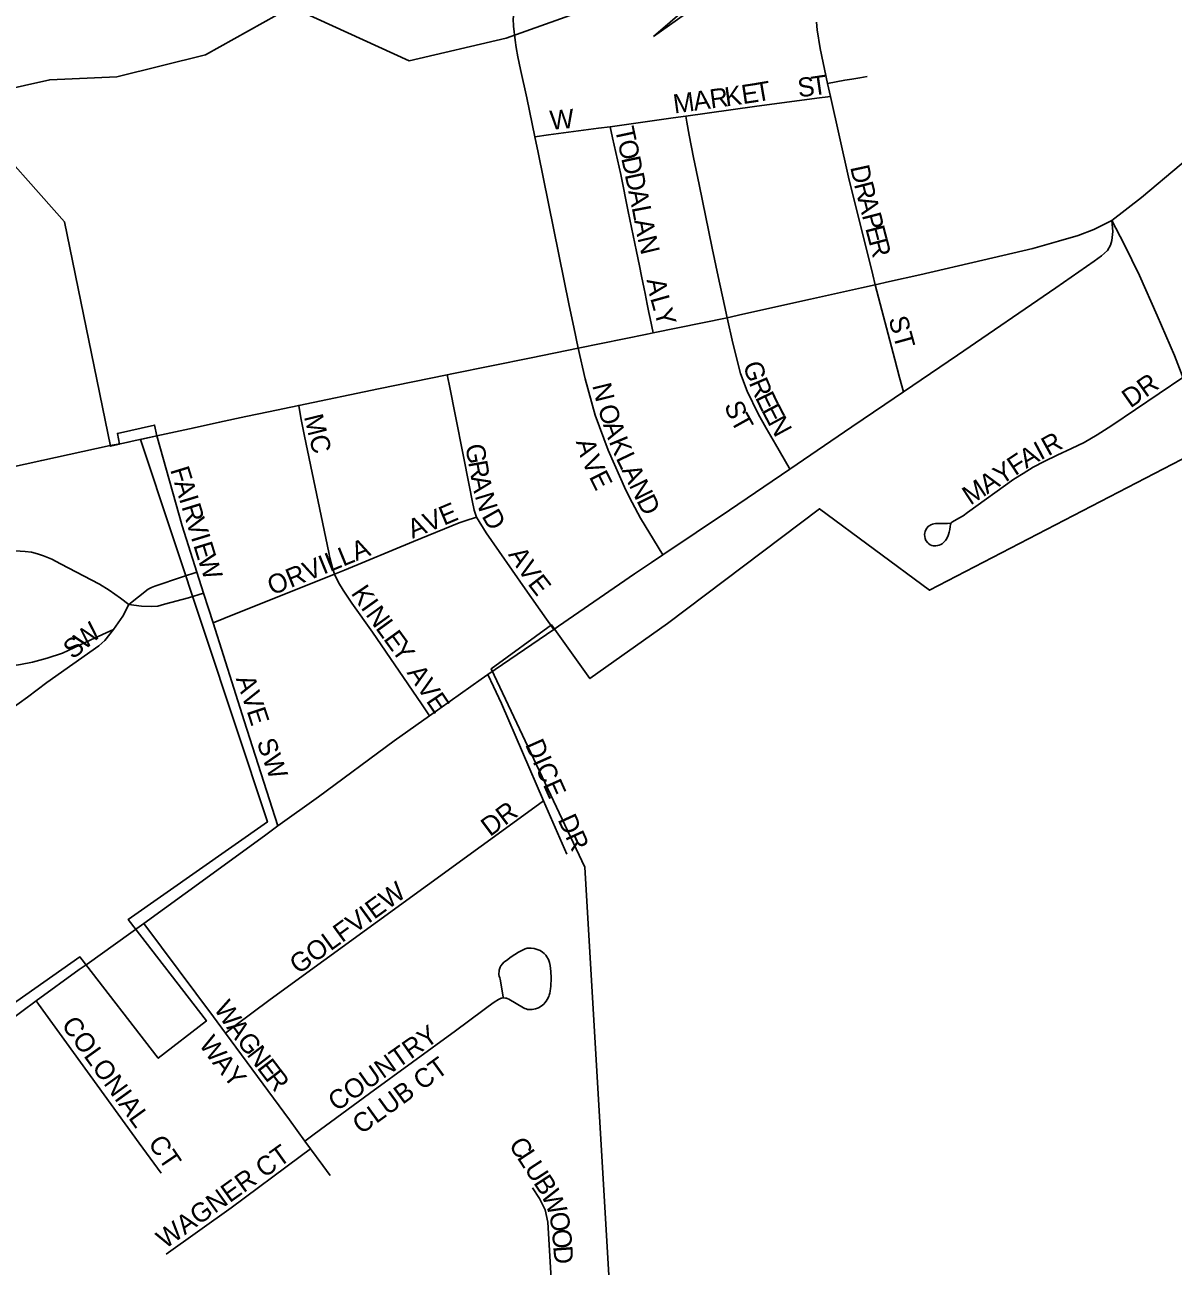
# Model space of a CAD drawing. Extents: x -51392 to 1635000, y 156707 to 696232.
# Drawn here: x 134552 to 137564, y 482681 to 485938 of the extents above; entities that cross this region are included whole.
import ezdxf

# ---------------------------------------------------------------- set-up
doc = ezdxf.new("R2010")
doc.units = 0
for name, color, linetype in [('GM_X_City_Street', 7, 'Continuous'), ('GM_X_City_Street_Text', 7, 'Continuous'), ('GM_X_Corporation', 7, 'Continuous'), ('GM_X_County_Subdivision', 7, 'Continuous'), ('GM_X_County_Subdivision_Text', 7, 'Continuous'), ('GM_X_Minor_River', 7, 'Continuous'), ('GM_X_Rail_Line', 7, 'Continuous'), ('GM_X_State_Route', 7, 'Continuous'), ('GM_X_Township_Road', 7, 'Continuous'), ('GM_X_US_Route', 7, 'Continuous')]:
    doc.layers.add(name, color=color, linetype=linetype)

msp = doc.modelspace()

# ---------------------------------------------------------------- linework, layer by layer
at = {"layer": 'GM_X_City_Street'}
for points in [[(135889.4, 485644.1), (135868.2, 485746.6), (135852.2, 485821), (135845.2, 485853.6), (135840.8, 485878.1), (135838.2, 485897.9), (135833.7, 485933.9), (135832.9, 485953.7), (135835.4, 485970.6), (135840.8, 485984.1)], [(136657, 485783.8), (136637.5, 485875.6), (136630.4, 485924.7), (136628, 485944.9)], [(136657, 485783.8), (136702.6, 485792.4), (136721.3, 485795.5), (136741.5, 485798.9), (136761, 485802.2)], [(136664.6, 485750.1), (136657, 485783.8)], [(136285.6, 485698.1), (136465.3, 485723.2), (136628.9, 485745.3), (136664.6, 485750.1)], [(136782.1, 485255.5), (136775.7, 485282.1), (136712.4, 485538.5), (136664.6, 485750.1)], [(136087.2, 485670.6), (136252.4, 485693.4), (136285.6, 485698.1)], [(136393.6, 485169.2), (136386.6, 485201.2), (136370.2, 485277.7), (136355, 485351.7), (136320.4, 485519.3), (136305.8, 485590.2), (136294.5, 485648.3), (136288.4, 485682.6), (136285.6, 485698.1)], [(135889.4, 485644.1), (135924.9, 485648.9), (136056.1, 485666.6), (136087.2, 485670.6)], [(136199.8, 485129.8), (136192, 485167.7), (136188.8, 485183), (136184.2, 485205.4), (136178.6, 485233.2), (136176.1, 485244.8), (136169.2, 485278.7), (136163.7, 485305.4), (136155.9, 485343.6), (136151.7, 485364), (136134.4, 485448), (136115.2, 485545.1), (136093, 485641.6), (136087.2, 485670.6)], [(136003.5, 485089.8), (135991.8, 485144.6), (135979.6, 485201.4), (135898.1, 485602.5), (135889.4, 485644.1)], [(136856.4, 484975.1), (136846.3, 485013), (136833.8, 485059.8), (136782.1, 485255.5)], [(136558.3, 484772.5), (136556.3, 484776), (136520.4, 484837.6), (136496, 484880.1), (136474.9, 484917.3), (136446.5, 484976.9), (136429.2, 485023.3), (136408.4, 485103), (136393.6, 485169.2)], [(136224.8, 484547.3), (136212.9, 484567.1), (136166.5, 484643.9), (136145.1, 484684.4), (136128.2, 484716.7), (136082, 484821.9), (136047.6, 484914.2), (136021.1, 485009.2), (136003.5, 485089.8)], [(135736.6, 484646.6), (135730.7, 484664.4), (135725.5, 484690.1), (135718.2, 484725.5), (135664.8, 484994.9), (135659.7, 485019.7)], [(136979.8, 484630.8), (136972.3, 484629.8), (136967.2, 484629.3), (136961.4, 484629.4), (136944.6, 484629.7), (136940.2, 484629.3), (136935.7, 484628.7), (136932.2, 484627.7), (136928.4, 484626.3), (136925.1, 484624.5), (136921.9, 484622.2), (136916.9, 484616.4), (136913, 484608.7), (136912.1, 484604.9), (136911.7, 484600.4), (136912.1, 484595.3), (136913.1, 484590.1), (136915.3, 484584.8), (136920.4, 484578.7), (136923.1, 484576.2), (136926.5, 484574), (136930.8, 484572.2), (136934.6, 484571.3), (136941.6, 484571.1), (136945.8, 484571.6), (136950.1, 484572.6), (136954.1, 484574.5), (136957.6, 484576.4), (136961.7, 484579.8), (136966.3, 484584.8), (136968.6, 484588), (136972.5, 484595.5), (136974.3, 484600.4), (136976.2, 484607), (136977.7, 484613.5), (136978.9, 484621.7), (136979.7, 484627), (136980.5, 484629.6), (136981.4, 484631.1), (136982.7, 484632.5), (136984.6, 484634), (137001.7, 484643.7), (137012.9, 484650), (137024.3, 484658.2), (137145.5, 484745.9), (137170.5, 484761.2), (137196.7, 484777.6), (137225.6, 484792.1), (137259.7, 484809.2), (137297.1, 484826.5), (137330.6, 484842.5), (137364.4, 484862.3), (137403.3, 484886.3), (137589.5, 485012.8)], [(135363.7, 484497), (135359.6, 484509.5), (135355.8, 484523), (135352, 484539.5), (135348.7, 484553.9), (135285.1, 484859.1), (135276.1, 484907.1), (135270.1, 484939.3)], [(135003.2, 484501.9), (134964.4, 484623.8), (134897.9, 484859.6)], [(135363.7, 484497), (135390.6, 484507.5), (135570.8, 484582), (135691.1, 484631.4), (135706.3, 484637), (135736.6, 484646.6)], [(135939.1, 484351.9), (135920.3, 484378.6), (135864.1, 484458.3), (135762.1, 484605.1), (135736.6, 484646.6)], [(135020.1, 484447.2), (135003.2, 484501.9)], [(135045.5, 484368.8), (135074.1, 484380.3), (135363.7, 484497)], [(135613.2, 484124.9), (135591.8, 484156.3), (135463.6, 484344.7), (135409.3, 484420.6), (135386.5, 484454.7), (135374.1, 484475.1), (135363.7, 484497)], [(135045.5, 484368.8), (135033.5, 484406.5), (135020.1, 484447.2)], [(135215.6, 483836.8), (135126.9, 484111.9), (135045.5, 484368.8)], [(135912.6, 483902.3), (135801.6, 484157.2), (135780.7, 484202.3), (135766.3, 484233.3)], [(135077.8, 483292.5), (135102.8, 483311.4), (135195.2, 483380.7), (135889.1, 483885.2), (135912.6, 483902.3)], [(135973.5, 483762.2), (135912.6, 483902.3)], [(135286.3, 483009.6), (135310.4, 483027.3), (135455.8, 483134.2), (135681.2, 483298.3), (135752.7, 483352), (135766.9, 483362.8), (135782.7, 483373.6), (135793.8, 483380.8), (135797.8, 483382.9), (135800.8, 483384.1), (135803.3, 483384.7), (135806.1, 483385), (135808.2, 483384.9), (135812.9, 483384.5), (135815, 483384.1), (135816.9, 483383.5), (135821.1, 483381.4), (135859.3, 483358.6), (135862.8, 483357.1), (135866.5, 483356), (135870.4, 483355), (135875.1, 483354.7), (135878.3, 483354.7), (135882.5, 483355), (135887, 483355.5), (135891.3, 483356.4), (135898.9, 483359.2), (135906.1, 483363.3), (135912.8, 483368.7), (135915.7, 483371.8), (135919.1, 483376.1), (135922.1, 483380.9), (135926, 483388.8), (135927.2, 483392.4), (135928.8, 483397.6), (135929.9, 483403.1), (135930.9, 483409.4), (135931.4, 483414.6), (135932, 483437.4), (135931.6, 483454.4), (135929.9, 483470.2), (135927.9, 483478.3), (135925.4, 483485.8), (135921.3, 483493.2), (135918.5, 483496.9), (135914.3, 483501.3), (135909.8, 483504.8), (135903.3, 483509.1), (135895.6, 483512.4), (135887.9, 483514.6), (135879.7, 483515.5), (135875.4, 483515.7), (135869.7, 483515.1), (135863.8, 483513.4), (135855, 483509.6), (135847, 483505.1), (135827.7, 483492.4), (135814.8, 483483.5), (135808.3, 483478.4), (135804.5, 483474.6), (135800.6, 483469.5), (135798.4, 483465.3), (135796.2, 483457.8), (135795.5, 483453.2), (135795.3, 483450), (135795.4, 483446.5), (135796.2, 483441.9), (135797.3, 483437.8), (135798.4, 483434.1), (135802.3, 483414.1), (135806, 483386.9)], [(134909.3, 482925.3), (134851.8, 483003.7), (134587.6, 483368.8), (134581.7, 483377)], [(135077.8, 483292.5), (135046.3, 483335.2)], [(135286.3, 483009.6), (135245.7, 483065.3), (135077.8, 483292.5)], [(134922.7, 482712.9), (135093.1, 482834.6), (135274.3, 482969.1), (135301.2, 482989.1)], [(135301.2, 482989.1), (135286.3, 483009.6)], [(135352.2, 482918.9), (135333, 482945.5), (135301.2, 482989.1)], [(135911.1, 482399.1), (135915.9, 482413.3), (135926.3, 482444), (135933.4, 482480), (135936.9, 482529.8), (135931.6, 482663.3), (135923.7, 482796.6), (135916.4, 482828.9), (135901.5, 482858.7), (135883.2, 482886.6)]]:
    msp.add_lwpolyline(points, dxfattribs=at)
at = {"layer": 'GM_X_Corporation'}
msp.add_lwpolyline([(133776.9, 482846.9), (134696.1, 483492.5), (134901.7, 483226.7), (135028.2, 483324.6), (134822.5, 483590.6), (135188, 483846.7), (134855.5, 484850.2), (134897.7, 484859.7), (134892.1, 484887.8), (134794.5, 484866.1), (134799.8, 484837.6), (134776, 484832.2), (134655.7, 485421.1), (133980.9, 486182.8)], dxfattribs=at)
msp.add_lwpolyline([(136020.5, 483728.4), (136095.4, 482449.7), (137708.2, 482464.9), (137712.6, 481994.3), (138533.2, 482714.7), (138455, 482784.1), (137885.8, 482785.9), (137888.1, 482652.9), (137927.7, 482519.7), (137888.5, 482490.7), (137888.2, 482531.8), (137723.1, 482530.2), (137722, 482648.5), (137720.8, 482783.2), (137703.4, 482783.1), (137693.1, 484651.5), (137609.5, 484809.8), (136924.5, 484454.3), (136636.4, 484668.1), (136237.4, 484367.6), (136033.8, 484222.6), (135933.3, 484363.7), (135775.1, 484248.7)], close=True, dxfattribs=at)
at = {"layer": 'GM_X_County_Subdivision'}
for points in [[(134302.3, 484514.5), (134391.3, 484534), (134467.8, 484549.5), (134488, 484553.3), (134509.4, 484556.1), (134525.3, 484557.6), (134539.7, 484556.9), (134552.8, 484556), (134569.5, 484554.1), (134584.8, 484550.3), (134600.9, 484545.1), (134622.4, 484536), (134645.3, 484523.8), (134747.2, 484470.5), (134772.8, 484454.8), (134802.3, 484434.1), (134824.9, 484416.7)], [(134824.9, 484416.7), (134875.5, 484457), (134883.7, 484461.7), (134893, 484465.5), (134965.5, 484489.4), (135003.2, 484501.9)], [(134824.9, 484416.7), (134857.8, 484412.3), (134883.3, 484411.5), (134900.2, 484412.6), (134918.3, 484417.9), (134981, 484435), (135020.1, 484447.2)], [(134784.5, 484351.6), (134809.2, 484386.7), (134824.9, 484416.7)], [(134226.1, 483996.1), (134232.7, 484000.4), (134241, 484003.5), (134248.1, 484005.3), (134254.6, 484006.2), (134261, 484007), (134269.1, 484007.6), (134280.7, 484007.9), (134288.9, 484008.5), (134295.6, 484009.5), (134302.5, 484011.2), (134313.3, 484015.6), (134326.9, 484022.3), (134381.2, 484058.7), (134492.9, 484126.8), (134558.7, 484174.4), (134609.6, 484212.1), (134745.4, 484308.5), (134761.3, 484322.9), (134784.5, 484351.6)], [(134261.8, 484202.9), (134316.5, 484216.2), (134411.7, 484239.3), (134540.7, 484260.1), (134571.8, 484266.2), (134610.2, 484276), (134650.7, 484289.8), (134724.8, 484324.1), (134784.5, 484351.6)]]:
    msp.add_lwpolyline(points, dxfattribs=at)
at = {"layer": 'GM_X_Minor_River'}
for points in [[(135214, 485964.4), (135025.5, 485858.8), (134793.1, 485801.4), (134617, 485793.9), (134424.7, 485750.5), (134370.5, 485700.5), (134354.2, 485626.5), (134401.3, 485397.9), (134417, 485321.7), (134425.8, 484999.1), (134389.4, 484927.1), (134254.7, 484745.2), (134234.2, 484639.1), (134159.4, 484441), (134116.9, 484330.9), (134103.6, 483994.4), (134085.4, 483942.3), (134000.8, 483816.4), (133697.7, 483568.9), (133641.5, 483529)], [(136008.5, 485972), (135814.1, 485902.4), (135559.7, 485843.1), (135278.1, 485972.2)]]:
    msp.add_lwpolyline(points, dxfattribs=at)
at = {"layer": 'GM_X_Rail_Line'}
for points in [[(136200.9, 485907), (136369.5, 486053.5), (136630.8, 486333.4), (136965.5, 486716.8)], [(137553.5, 486506.3), (137498.1, 486550.4), (137473.5, 486564.9), (137445.8, 486579), (137405.8, 486596.4), (137356.7, 486613.4), (137300.9, 486628.6), (137245.8, 486640.2), (137186.7, 486645), (137147.8, 486644), (137095.9, 486639.5), (137039.7, 486630.9), (136998.9, 486621.4), (136954.4, 486604.3), (136909.7, 486581), (136857.6, 486549.8), (136824.1, 486521.6), (136794.2, 486492.5), (136410.6, 486056.8), (136200.9, 485907)]]:
    msp.add_lwpolyline(points, dxfattribs=at)
at = {"layer": 'GM_X_State_Route'}
msp.add_lwpolyline([(137589.5, 485012.8), (137584.7, 485025), (137566.9, 485070.4), (137521.6, 485175.4), (137475.4, 485280.3), (137435.3, 485362.7), (137402.6, 485424.3)], dxfattribs=at)
at = {"layer": 'GM_X_Township_Road'}
msp.add_lwpolyline([(135046.3, 483335.2), (134864.1, 483579.9)], dxfattribs=at)
at = {"layer": 'GM_X_US_Route'}
for points in [[(137402.6, 485424.3), (137480.9, 485484.4), (137584.7, 485572.1), (137600.9, 485585.6), (137630.8, 485610.4), (137653.8, 485629), (137887.8, 485833.8), (138014.5, 485944.9)], [(136435, 485178.4), (136612.1, 485217.7), (136746.3, 485247.6), (136782.1, 485255.5), (136819.6, 485264.1), (136899.1, 485282.1), (137064.9, 485320.6), (137195.9, 485351), (137263.4, 485370.5), (137314.3, 485385.2), (137355.5, 485400.6), (137402.6, 485424.3)], [(136720.5, 484882.8), (136807.8, 484942.1), (136856.4, 484975.1), (136998.1, 485071.3), (137255.6, 485247.8), (137356.5, 485317.7), (137375.4, 485332.1), (137391.5, 485346.1), (137399.5, 485360.1), (137402.8, 485371.7), (137405.8, 485395.8), (137402.6, 485424.3)], [(134897.9, 484859.6), (134947.2, 484870.2), (134995.6, 484880.7), (135062.6, 484895.1), (135131.2, 484910), (135191.1, 484922.8), (135270.1, 484939.3), (135479.5, 484982.9), (135659.7, 485019.7), (135671.9, 485022.2), (135880, 485064.5), (136003.5, 485089.8), (136183.9, 485126.7), (136199.8, 485129.8), (136393.6, 485169.2), (136435, 485178.4)], [(136151.1, 484497.2), (136195.5, 484527.7), (136224.8, 484547.3), (136400.1, 484665), (136558.3, 484772.5), (136720.5, 484882.8)], [(134801.6, 484838.9), (134822.7, 484843.4), (134833.7, 484845.7), (134857.7, 484850.8)], [(134857.7, 484850.8), (134897.9, 484859.6)], [(133793.3, 484581.8), (133884.7, 484611.8), (133918.4, 484622.5), (133931.3, 484626.6), (133996.5, 484645.9), (134057.2, 484663.5), (134151.2, 484691.1), (134277.8, 484723.4), (134420.9, 484756.4), (134596.1, 484794.9), (134704.2, 484818.5), (134775.9, 484834.1)], [(134775.9, 484834.1), (134801.6, 484838.9)], [(135215.6, 483836.8), (135322.2, 483912.8), (135520.6, 484059), (135613.2, 484124.9), (135748.3, 484220.9), (135766.3, 484233.3), (135939.1, 484351.9), (135951.5, 484360.4), (136151.1, 484497.2)], [(134864.1, 483579.9), (134972.2, 483658.9), (135180.5, 483810.5), (135215.6, 483836.8)], [(134714.9, 483473.7), (134864.1, 483579.9)], [(134458.1, 483286), (134505.9, 483321.7), (134581.7, 483377), (134694.6, 483459.4), (134714.9, 483473.7)]]:
    msp.add_lwpolyline(points, dxfattribs=at)

# ---------------------------------------------------------------- texts
at = {"layer": 'GM_X_City_Street_Text'}
for s, rotation, p in [('T', 9.7309, (136471, 485735.1)), ('S', 6.1214, (136581.3, 485747.8)), ('T', 8.2505, (136618.3, 485751.8)), ('M', 7.8262, (136255.7, 485705)), ('A', 7.8302, (136308, 485712.2)), ('R', 7.8207, (136351.6, 485718.2)), ('K', 7.8302, (136390.8, 485723.6)), ('E', 8.5387, (136435.1, 485729.7)), ('W', 4.9347, (135931, 485662.4)), ('T', 282.0628, (136099.3, 485665.3)), ('O', 282.066, (136106.6, 485630.9)), ('D', 282.0456, (136115.8, 485587.9)), ('D', 282.1785, (136716.4, 485564.7)), ('D', 282.0744, (136125, 485544.8)), ('R', 284.3099, (136726.2, 485519.7)), ('A', 281.9342, (136134.2, 485501.8)), ('L', 280.7285, (136143.3, 485459)), ('A', 284.5645, (136736, 485481.1)), ('P', 284.5869, (136747.1, 485438.5)), ('A', 280.468, (136149.8, 485424.5)), ('E', 284.5549, (136755.9, 485404.4)), ('N', 283.4587, (136158.4, 485378.5)), ('R', 284.5894, (136764.8, 485370.3)), ('A', 280.644, (136182.4, 485268.7)), ('L', 285.6672, (136191.7, 485220.8)), ('Y', 286.4948, (136201.4, 485186.1)), ('ST', 285.4627, (136816.7, 485166.6)), ('G', 286.4779, (136435.4, 485047)), ('R', 293.0775, (136450, 484998.9)), ('DR', 35.0436, (137451.7, 484931)), ('N', 283.928, (136039.6, 484991.8)), ('E', 295.6271, (136466.5, 484960.2)), ('O', 286.8722, (136054.1, 484933.5)), ('S', 290.9347, (136385.7, 484940.2)), ('E', 297.5771, (136482.6, 484926.8)), ('MC', 283.9339, (135283.5, 484909.9)), ('T', 298.951, (136401.5, 484900.4)), ('N', 298.4947, (136499.2, 484894.8)), ('A', 289.0866, (136067.5, 484889.4)), ('A', 286.1177, (135996.8, 484844.3)), ('K', 292.4755, (136083, 484844.8)), ('I', 27.9835, (137215.8, 484794.6)), ('R', 29.0583, (137236.1, 484805.4)), ('G', 280.1338, (135706.7, 484834)), ('V', 293.9363, (136011.5, 484795.1)), ('L', 295.548, (136101, 484801.4)), ('F', 33.3294, (137149.5, 484753.6)), ('A', 30.3702, (137178.3, 484772.6)), ('F', 287.0468, (134932.7, 484770.7)), ('R', 280.1312, (135714.5, 484790.7)), ('Y', 33.3132, (137112.7, 484729.5)), ('A', 281.1648, (135721.6, 484750.8)), ('E', 296.8869, (136030.6, 484752.3)), ('A', 295.9202, (136116.4, 484769.3)), ('N', 295.9014, (136135.6, 484729.8)), ('M', 33.3143, (137031.8, 484676.3)), ('A', 33.3318, (137075.9, 484705.3)), ('A', 287.0502, (134943, 484737)), ('N', 286.922, (135731.5, 484702.3)), ('I', 287.0664, (134955.9, 484694.9)), ('R', 287.0377, (134962.3, 484673.9)), ('AVE', 22.7075, (135568.6, 484589.1)), ('D', 296.6553, (136155.1, 484689.6)), ('V', 287.0644, (134973.9, 484636)), ('D', 299.5028, (135749, 484649.2)), ('I', 287.0243, (134986.9, 484594)), ('E', 287.0565, (134993.3, 484572.9)), ('ORVILLA', 22.1745, (135200.6, 484440.5)), ('W', 288.7239, (135004.1, 484537.7)), ('A', 303.2344, (135818.2, 484548.1)), ('V', 303.2506, (135842.3, 484511.3)), ('E', 307.8687, (135869, 484470.9)), ('K', 303.7072, (135405.8, 484446.9)), ('I', 305.5427, (135431.2, 484408.9)), ('N', 305.9135, (135444.2, 484390.7)), ('L', 305.9111, (135470, 484355)), ('E', 305.9246, (135490.7, 484326.5)), ('Y', 305.9454, (135511.3, 484298)), ('AVE', 304.2244, (135552.5, 484237.9)), ('AVE', 288.3625, (135104.9, 484222.5)), ('SW', 289.8281, (135159.2, 484056)), ('DICE', 293.9689, (135863.1, 484050.1)), ('DR', 36.7905, (135772, 483806.6)), ('DR', 294.4977, (135948.5, 483853)), ('GOLFVIEW', 35.985, (135269.4, 483445.6)), ('W', 303.4172, (135046, 483357.3)), ('COLONIAL', 305.794, (134645.8, 483314.3)), ('A', 305.9443, (135078.9, 483307.6)), ('COUNTRY', 35.1781, (135369.7, 483085.8)), ('W', 305.8143, (135006.7, 483263.1)), ('G', 307.3563, (135105.6, 483270.9)), ('N', 307.4055, (135132.3, 483235.9)), ('A', 308.6523, (135041.8, 483214.5)), ('E', 307.4137, (135159, 483200.9)), ('CLUB CT', 35.8481, (135434, 483025.6)), ('Y', 308.893, (135069.4, 483180)), ('R', 307.389, (135180.4, 483173)), ('CT', 304.2353, (134873.3, 483003.8)), ('WAGNER CT', 35.5879, (134919.8, 482725.1)), ('C', 303.1848, (135819.4, 482999.4)), ('L', 303.1753, (135841.1, 482966.3)), ('U', 303.2037, (135860.3, 482936.8)), ('B', 303.1848, (135884.4, 482900)), ('W', 293.13, (135905, 482868.9)), ('O', 279.9362, (135926.6, 482819.2)), ('O', 274.7394, (135934.1, 482777.1)), ('D', 274.2785, (135937.7, 482733.3))]:
    msp.add_text(s, height=50, rotation=rotation, dxfattribs=at).set_placement(p)
at = {"layer": 'GM_X_County_Subdivision_Text'}
for s, rotation, p in [('W', 41.3496, (134707.7, 484295.6)), ('S', 37.2828, (134676.7, 484271.8))]:
    msp.add_text(s, height=50, rotation=rotation, dxfattribs=at).set_placement(p)

doc.saveas('drawing.dxf')
